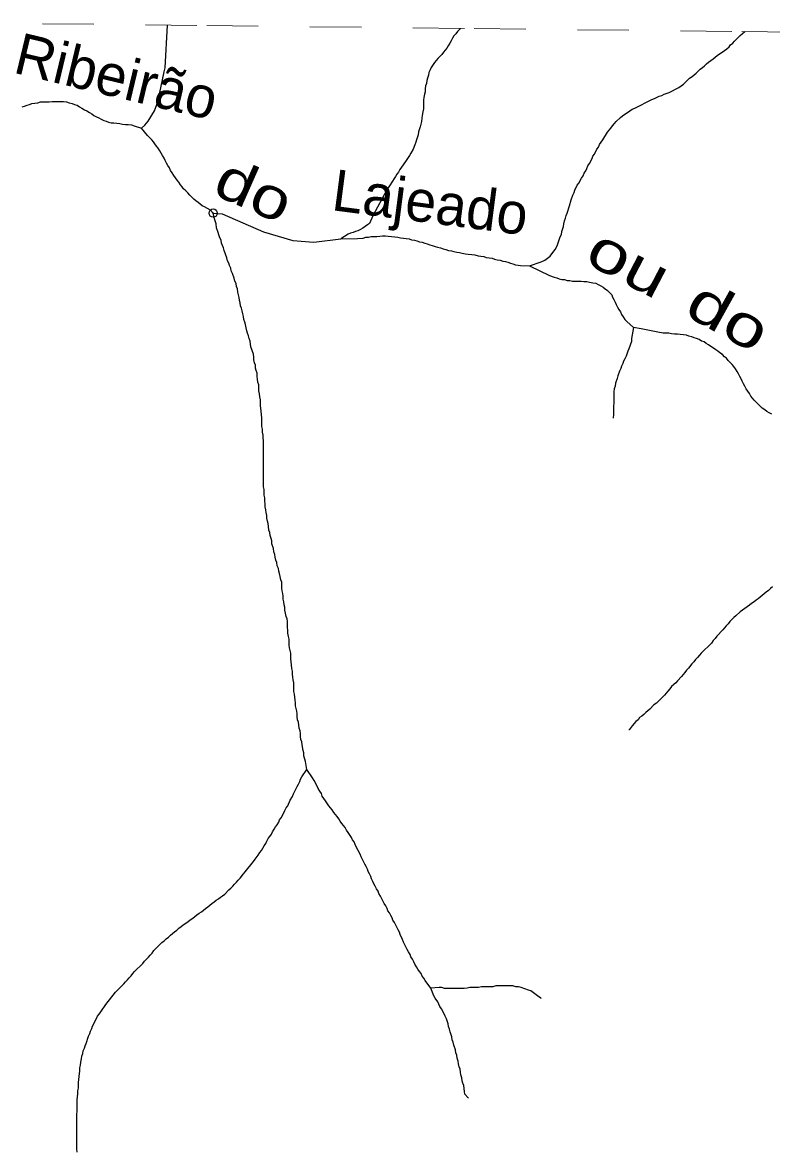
# Model space of a CAD drawing. Extents: x 652.3 to 678, y 7316.9 to 7344.9.
# Drawn here: x 658.975 to 660.428, y 7342.672 to 7344.858 of the extents above; entities that cross this region are included whole.
import ezdxf
from ezdxf.enums import TextEntityAlignment as Align

# ---------------------------------------------------------------- set-up
doc = ezdxf.new("R2010")
doc.units = 0
doc.header["$LTSCALE"] = 0.032
doc.header["$PDMODE"] = 32
doc.header["$PDSIZE"] = 0.016
doc.linetypes.add('SHORT_DASHED', pattern=[2.7, 1.5, -1.2])
doc.layers.add('53', color=7, linetype='SHORT_DASHED', lineweight=13)
doc.layers.add('7', color=7, linetype='Continuous', lineweight=25)
doc.layers.add('61', color=7, linetype='Continuous')

msp = doc.modelspace()

# ---------------------------------------------------------------- linework, layer by layer
at = {"layer": '53'}
msp.add_lwpolyline([(658.8136, 7344.858), (659.3327, 7344.8522), (659.8518, 7344.8464), (660.3709, 7344.8406), (660.89, 7344.8348), (661.4091, 7344.829), (661.9282, 7344.8231), (662.4473, 7344.8172), (662.9663, 7344.8113), (663.4854, 7344.8054), (664.0045, 7344.7995), (664.5236, 7344.7935), (665.0427, 7344.7876), (665.5618, 7344.7816), (666.0809, 7344.7756), (666.6, 7344.7695)], dxfattribs=at)
at = {"layer": '7'}
msp.add_line((660.3676, 7344.8329), (660.3771, 7344.8405), dxfattribs=at)
for points in [[(659.2313, 7344.6865), (659.2393, 7344.7096), (659.2417, 7344.7223), (659.2497, 7344.7621), (659.252, 7344.7701), (659.2562, 7344.8531)], [(659.8251, 7344.8467), (659.8194, 7344.8409), (659.8162, 7344.8361), (659.8122, 7344.8321), (659.8098, 7344.8274), (659.8066, 7344.8226), (659.8042, 7344.8178), (659.8011, 7344.813), (659.7987, 7344.8083), (659.7955, 7344.8043), (659.7923, 7344.8003), (659.7891, 7344.7963), (659.7812, 7344.7884), (659.7748, 7344.7804), (659.7684, 7344.7709), (659.7661, 7344.7661), (659.7637, 7344.7613), (659.7629, 7344.7557), (659.7613, 7344.7502), (659.7597, 7344.7454), (659.7589, 7344.7398), (659.7573, 7344.7351), (659.7565, 7344.7295), (659.7565, 7344.7239), (659.7549, 7344.7191), (659.7541, 7344.7128), (659.7533, 7344.7072), (659.7533, 7344.6905), (659.7517, 7344.6849), (659.7509, 7344.6778), (659.7501, 7344.6722), (659.7493, 7344.6658), (659.7478, 7344.6611), (659.747, 7344.6555), (659.7438, 7344.6459), (659.743, 7344.6404), (659.7398, 7344.6308), (659.7382, 7344.6261), (659.7366, 7344.6205), (659.7334, 7344.6125), (659.7287, 7344.6046), (659.7263, 7344.5998), (659.7199, 7344.5902), (659.7135, 7344.5823), (659.7104, 7344.5775), (659.7072, 7344.5727), (659.7048, 7344.568), (659.7016, 7344.564), (659.6992, 7344.5592), (659.696, 7344.5552), (659.6928, 7344.5505), (659.6817, 7344.5322)], [(659.9586, 7344.3858), (659.9817, 7344.3937), (659.9888, 7344.3969), (659.9992, 7344.4049), (660.0024, 7344.4096), (660.0087, 7344.4176), (660.0111, 7344.4224), (660.0135, 7344.4271), (660.0167, 7344.4367), (660.0183, 7344.4422), (660.0207, 7344.447), (660.0215, 7344.4526), (660.0247, 7344.4621), (660.0254, 7344.4677), (660.027, 7344.4733), (660.0286, 7344.4788), (660.0302, 7344.4836), (660.0318, 7344.4884), (660.0366, 7344.5027), (660.0398, 7344.5139), (660.043, 7344.5234), (660.0453, 7344.5282), (660.0469, 7344.533), (660.0517, 7344.5425), (660.0549, 7344.5465), (660.0597, 7344.556), (660.0628, 7344.5608), (660.0652, 7344.5656), (660.0684, 7344.5704), (660.07, 7344.5751), (660.0724, 7344.5799), (660.0756, 7344.5847), (660.0803, 7344.5942), (660.0819, 7344.599), (660.0851, 7344.603), (660.0899, 7344.6125), (660.0931, 7344.6165), (660.0947, 7344.6213), (660.0979, 7344.6261), (660.101, 7344.6308), (660.1106, 7344.6451), (660.117, 7344.6531), (660.1201, 7344.6579), (660.1241, 7344.6619), (660.1273, 7344.6658), (660.1353, 7344.6738), (660.1392, 7344.677), (660.144, 7344.6802), (660.1488, 7344.6833), (660.1536, 7344.6865), (660.1583, 7344.6897), (660.1631, 7344.6921), (660.1965, 7344.7088), (660.2013, 7344.7104), (660.2108, 7344.7152), (660.2156, 7344.7168), (660.2204, 7344.7191), (660.2299, 7344.7223), (660.249, 7344.7319), (660.253, 7344.7351), (660.2578, 7344.7382), (660.2697, 7344.7502), (660.2745, 7344.7534), (660.2785, 7344.7565), (660.2825, 7344.7597), (660.2904, 7344.7677), (660.2944, 7344.7709), (660.2984, 7344.7741), (660.3023, 7344.778), (660.3063, 7344.7812), (660.3111, 7344.7844), (660.3151, 7344.7876), (660.3191, 7344.7908), (660.323, 7344.7939), (660.3278, 7344.7971), (660.3326, 7344.8003), (660.3374, 7344.8035), (660.3421, 7344.8067), (660.3461, 7344.8107), (660.3493, 7344.8146), (660.3533, 7344.8178), (660.3565, 7344.8218), (660.3676, 7344.8329)], [(658.9743, 7344.6945), (658.9791, 7344.6961), (658.9839, 7344.6977), (658.9887, 7344.6993), (658.9934, 7344.7008), (658.999, 7344.7016), (659.0046, 7344.7024), (659.0101, 7344.704), (659.0157, 7344.704), (659.0213, 7344.704), (659.0269, 7344.704), (659.0324, 7344.7048), (659.038, 7344.7048), (659.0436, 7344.7048), (659.0491, 7344.7048), (659.0547, 7344.7048), (659.0603, 7344.704), (659.0658, 7344.7024), (659.0714, 7344.7008), (659.0762, 7344.6993), (659.081, 7344.6977), (659.0857, 7344.6945), (659.0905, 7344.6921), (659.0953, 7344.6889), (659.1001, 7344.6865), (659.1048, 7344.6833), (659.1096, 7344.681), (659.1136, 7344.6778), (659.1184, 7344.6754), (659.1231, 7344.673), (659.1279, 7344.6706), (659.1327, 7344.6682), (659.1375, 7344.6666), (659.1422, 7344.665), (659.147, 7344.6634), (659.1526, 7344.6634), (659.1581, 7344.6627), (659.1637, 7344.6619), (659.1693, 7344.6611), (659.1749, 7344.6603), (659.1804, 7344.6603), (659.1868, 7344.6595), (659.1916, 7344.6579), (659.2059, 7344.6531)], [(659.2059, 7344.6531), (659.2123, 7344.6587), (659.2186, 7344.6666), (659.2313, 7344.6865)], [(659.3117, 7344.5123), (659.3077, 7344.5155), (659.3038, 7344.5194), (659.2998, 7344.5234), (659.2958, 7344.5274), (659.2918, 7344.5314), (659.2878, 7344.5353), (659.2847, 7344.5393), (659.2815, 7344.5433), (659.2783, 7344.5481), (659.2751, 7344.5521), (659.2719, 7344.5568), (659.2687, 7344.5616), (659.2656, 7344.5664), (659.2624, 7344.5711), (659.26, 7344.5759), (659.2568, 7344.5807), (659.2544, 7344.5855), (659.252, 7344.5902), (659.2497, 7344.595), (659.2465, 7344.5998), (659.2441, 7344.6046), (659.2417, 7344.6093), (659.2385, 7344.6141), (659.2353, 7344.6181), (659.2321, 7344.6229), (659.229, 7344.6268), (659.2258, 7344.6308), (659.2178, 7344.6388), (659.2059, 7344.6531)], [(659.6817, 7344.5322), (659.6547, 7344.4828), (659.6547, 7344.4828), (659.6483, 7344.4685), (659.6443, 7344.4653), (659.6403, 7344.4621), (659.6356, 7344.459), (659.6308, 7344.4566), (659.626, 7344.4542), (659.6212, 7344.4526), (659.6165, 7344.451), (659.6117, 7344.4494), (659.6069, 7344.4478), (659.5931, 7344.4384)], [(659.3284, 7344.5003), (659.3236, 7344.5027), (659.3197, 7344.5059), (659.3157, 7344.5091), (659.3117, 7344.5123)], [(659.3451, 7344.4884), (659.3451, 7344.4884), (659.3396, 7344.494), (659.3284, 7344.5003)], [(659.4358, 7344.1319), (659.435, 7344.1375), (659.4335, 7344.1439), (659.4335, 7344.155), (659.4319, 7344.1606), (659.4311, 7344.1661), (659.4303, 7344.1717), (659.4303, 7344.1781), (659.4287, 7344.1829), (659.4271, 7344.1876), (659.4271, 7344.1932), (659.4255, 7344.198), (659.4239, 7344.2035), (659.4239, 7344.2091), (659.4231, 7344.2147), (659.4183, 7344.229), (659.4167, 7344.2401), (659.4152, 7344.2449), (659.4136, 7344.2505), (659.412, 7344.2553), (659.4104, 7344.26), (659.4088, 7344.2656), (659.408, 7344.272), (659.4064, 7344.2767), (659.4048, 7344.2823), (659.404, 7344.2879), (659.4024, 7344.2927), (659.4016, 7344.299), (659.4, 7344.3038), (659.3984, 7344.3086), (659.3976, 7344.3141), (659.3961, 7344.3189), (659.3953, 7344.3245), (659.3945, 7344.3301), (659.3929, 7344.3348), (659.3921, 7344.3412), (659.3905, 7344.346), (659.3897, 7344.3515), (659.3873, 7344.3563), (659.3857, 7344.3619), (659.3825, 7344.3714), (659.3801, 7344.3762), (659.3793, 7344.3818), (659.377, 7344.3866), (659.3754, 7344.3913), (659.373, 7344.3961), (659.3714, 7344.4017), (659.3666, 7344.416), (659.365, 7344.4208), (659.3634, 7344.4255), (659.361, 7344.4303), (659.3603, 7344.4359), (659.3579, 7344.4407), (659.3563, 7344.4462), (659.3547, 7344.451), (659.3515, 7344.4598), (659.3507, 7344.4677), (659.3475, 7344.4773), (659.3451, 7344.4884)], [(659.3451, 7344.4884), (659.3626, 7344.4868), (659.443, 7344.4518), (659.4995, 7344.4351), (659.5401, 7344.4319), (659.5931, 7344.4384)], [(659.5931, 7344.4384), (659.6252, 7344.4391), (659.6364, 7344.4399), (659.6411, 7344.4415), (659.6467, 7344.4415), (659.6515, 7344.443), (659.657, 7344.443), (659.6626, 7344.443), (659.6682, 7344.4438), (659.6738, 7344.4446), (659.6793, 7344.4446), (659.6849, 7344.4438), (659.6913, 7344.443), (659.6976, 7344.4422), (659.7032, 7344.4415), (659.7088, 7344.4407), (659.7143, 7344.4399), (659.7199, 7344.4391), (659.7255, 7344.4383), (659.7302, 7344.4367), (659.7358, 7344.4359), (659.7406, 7344.4343), (659.7454, 7344.4327), (659.7509, 7344.4319), (659.7557, 7344.4303), (659.7605, 7344.4287), (659.7653, 7344.4271), (659.77, 7344.4255), (659.7756, 7344.4239), (659.7804, 7344.4224), (659.7859, 7344.4208), (659.7915, 7344.4192), (659.7963, 7344.4176), (659.8019, 7344.416), (659.8074, 7344.4152), (659.8122, 7344.4136), (659.8178, 7344.4128), (659.8233, 7344.412), (659.8281, 7344.4104), (659.8345, 7344.4096), (659.8401, 7344.4088), (659.8472, 7344.408), (659.8528, 7344.4072), (659.8591, 7344.4056), (659.8647, 7344.4049), (659.8703, 7344.4041), (659.8751, 7344.4025), (659.8806, 7344.4017), (659.8862, 7344.4009), (659.891, 7344.3993), (659.8965, 7344.3977), (659.9021, 7344.3969), (659.9069, 7344.3953), (659.9125, 7344.3945)], [(659.9125, 7344.3945), (659.9172, 7344.3929), (659.922, 7344.3913), (659.9268, 7344.3897), (659.9316, 7344.3881), (659.9371, 7344.3873), (659.9413, 7344.3868)], [(659.9413, 7344.3868), (659.9586, 7344.3858), (659.9586, 7344.3858)], [(659.9586, 7344.3858), (659.9976, 7344.3675), (660.0071, 7344.3643), (660.0119, 7344.3627), (660.0167, 7344.3611), (660.0215, 7344.3595), (660.027, 7344.3595), (660.0318, 7344.3579), (660.0374, 7344.3579), (660.0422, 7344.3563), (660.0477, 7344.3563), (660.0533, 7344.3563), (660.0589, 7344.3563), (660.0644, 7344.3555), (660.07, 7344.3555), (660.0756, 7344.3547), (660.0819, 7344.3531), (660.0875, 7344.3523), (660.0923, 7344.3499), (660.0971, 7344.3476), (660.1018, 7344.3444), (660.1058, 7344.3412), (660.1106, 7344.338), (660.1146, 7344.334), (660.1185, 7344.3301), (660.1201, 7344.3253), (660.1225, 7344.3205), (660.1249, 7344.3157), (660.1273, 7344.311), (660.1297, 7344.3062), (660.1321, 7344.3014), (660.1353, 7344.2966), (660.1376, 7344.2919), (660.1408, 7344.2871), (660.144, 7344.2823), (660.148, 7344.2783), (660.1607, 7344.2664)], [(660.1607, 7344.2664), (660.1583, 7344.2521), (660.1567, 7344.2449), (660.1567, 7344.2393), (660.1543, 7344.2322), (660.152, 7344.225), (660.1496, 7344.2203), (660.1464, 7344.2107), (660.144, 7344.2059), (660.1416, 7344.2012), (660.14, 7344.1964), (660.1376, 7344.1916), (660.136, 7344.1868), (660.1337, 7344.1821), (660.1305, 7344.1725), (660.1289, 7344.1677), (660.1257, 7344.1582), (660.1249, 7344.1526), (660.1233, 7344.1478), (660.1225, 7344.1423), (660.1225, 7344.1367), (660.1217, 7344.0977), (660.1216, 7344.0914), (660.1216, 7344.0906)], [(660.1758, 7344.2636), (660.1607, 7344.2664), (660.1607, 7344.2664)], [(660.4289, 7344.0985), (660.4241, 7344.1009), (660.4193, 7344.1033), (660.4153, 7344.1065), (660.4106, 7344.1097), (660.4066, 7344.1136), (660.4026, 7344.1176), (660.3986, 7344.1216), (660.3946, 7344.1256), (660.3915, 7344.1295), (660.3883, 7344.1335), (660.3859, 7344.1383), (660.3827, 7344.1431), (660.3795, 7344.1478), (660.3771, 7344.1526), (660.374, 7344.1574), (660.3716, 7344.1622), (660.37, 7344.1669), (660.3668, 7344.1717), (660.3644, 7344.1765), (660.362, 7344.1813), (660.3588, 7344.186), (660.3557, 7344.1908), (660.3525, 7344.1948), (660.3485, 7344.1988), (660.3445, 7344.2027), (660.3413, 7344.2067), (660.3374, 7344.2099), (660.3334, 7344.2139), (660.3286, 7344.2171), (660.3246, 7344.2203), (660.3206, 7344.2234), (660.3159, 7344.2266), (660.3111, 7344.2298), (660.3063, 7344.233), (660.3016, 7344.2354), (660.2976, 7344.2386), (660.2928, 7344.2401), (660.288, 7344.2433), (660.2832, 7344.2449), (660.2785, 7344.2465), (660.2737, 7344.2481), (660.2681, 7344.2497), (660.2634, 7344.2513), (660.2578, 7344.2521), (660.2514, 7344.2529), (660.2459, 7344.2537), (660.2403, 7344.2537), (660.2347, 7344.2545), (660.2291, 7344.2553), (660.2236, 7344.2553), (660.218, 7344.2553), (660.2077, 7344.2576), (660.1758, 7344.2636)], [(659.5266, 7343.4094), (659.5242, 7343.4246), (659.521, 7343.4357), (659.521, 7343.4413), (659.5194, 7343.446), (659.5178, 7343.4572), (659.517, 7343.4628), (659.5154, 7343.4675), (659.5146, 7343.4731), (659.5146, 7343.4787), (659.5138, 7343.4842), (659.5122, 7343.489), (659.5114, 7343.4954), (659.5106, 7343.5009), (659.509, 7343.5057), (659.5082, 7343.5113), (659.5082, 7343.5169), (659.5075, 7343.5224), (659.5059, 7343.5272), (659.5051, 7343.5328), (659.5051, 7343.5383), (659.5043, 7343.5439), (659.5035, 7343.5495), (659.5027, 7343.5551), (659.5019, 7343.5606), (659.5019, 7343.5773), (659.5003, 7343.5829), (659.4995, 7343.5885), (659.4987, 7343.594), (659.4987, 7343.5996), (659.4979, 7343.6052), (659.4971, 7343.6123), (659.4963, 7343.6179), (659.4955, 7343.6235), (659.4955, 7343.6346), (659.4947, 7343.6402), (659.4931, 7343.645), (659.4923, 7343.6505), (659.4923, 7343.6617), (659.4915, 7343.6672), (659.4899, 7343.6736), (659.4899, 7343.6792), (659.4892, 7343.6848), (659.4892, 7343.6959), (659.4884, 7343.7015), (659.4868, 7343.7062), (659.4852, 7343.7126), (659.4844, 7343.7182), (659.4844, 7343.7237), (659.4828, 7343.7285), (659.482, 7343.7341), (659.4812, 7343.7397), (659.4812, 7343.7452), (659.4804, 7343.7508), (659.4788, 7343.7556), (659.478, 7343.7611), (659.478, 7343.7723), (659.4764, 7343.7771), (659.4748, 7343.7834), (659.474, 7343.789), (659.4724, 7343.7938), (659.4716, 7343.7993), (659.4693, 7343.8041), (659.4685, 7343.8105), (659.4669, 7343.8152), (659.4653, 7343.8208), (659.4645, 7343.8264), (659.4629, 7343.8312), (659.4621, 7343.8375), (659.4589, 7343.8471), (659.4589, 7343.8526), (659.4573, 7343.8574), (659.4557, 7343.863), (659.4549, 7343.8686), (659.4533, 7343.8733), (659.4526, 7343.8805), (659.4518, 7343.8861), (659.4502, 7343.8908), (659.4494, 7343.8964), (659.4494, 7343.902), (659.4478, 7343.9075), (659.447, 7343.9131), (659.4462, 7343.9187), (659.4462, 7343.9243), (659.4454, 7343.9298), (659.4454, 7343.9362), (659.4438, 7343.941), (659.4438, 7343.9521), (659.443, 7343.9577), (659.443, 7344.0468), (659.4422, 7344.0524), (659.4422, 7344.0579), (659.4406, 7344.0635), (659.4406, 7344.0691), (659.4398, 7344.0746), (659.4398, 7344.0913), (659.439, 7344.0969), (659.4382, 7344.1041), (659.4366, 7344.1152), (659.4366, 7344.1264), (659.4358, 7344.1319)], [(660.4305, 7343.7635), (660.4265, 7343.7603), (660.4225, 7343.7564), (660.4185, 7343.7532), (660.4145, 7343.75), (660.4106, 7343.7468), (660.4066, 7343.7436), (660.4026, 7343.7405), (660.3986, 7343.7373), (660.3946, 7343.7341), (660.3899, 7343.7309), (660.3859, 7343.7277), (660.3811, 7343.7245), (660.3771, 7343.7214), (660.3724, 7343.7182), (660.3676, 7343.715), (660.3596, 7343.707), (660.3557, 7343.7038), (660.3477, 7343.6959), (660.3445, 7343.6919), (660.3405, 7343.6879), (660.3374, 7343.684), (660.3342, 7343.68), (660.3222, 7343.668), (660.3191, 7343.6633), (660.3151, 7343.6593), (660.3119, 7343.6545), (660.292, 7343.6346), (660.2888, 7343.6306), (660.2848, 7343.6267), (660.2809, 7343.6227), (660.2777, 7343.6179), (660.2737, 7343.6139), (660.2673, 7343.606), (660.2634, 7343.602), (660.2602, 7343.5972), (660.2538, 7343.5893), (660.2459, 7343.5813), (660.2427, 7343.5773), (660.2387, 7343.5742), (660.2347, 7343.5702), (660.2315, 7343.5654), (660.2276, 7343.5614), (660.2212, 7343.5535), (660.2093, 7343.5415), (660.2053, 7343.5376), (660.2005, 7343.5344), (660.1925, 7343.5264), (660.1886, 7343.5232), (660.1846, 7343.52), (660.1806, 7343.5161), (660.1766, 7343.5129), (660.1726, 7343.5097), (660.1695, 7343.5057), (660.1655, 7343.5025), (660.1583, 7343.4938), (660.1523, 7343.4864), (660.152, 7343.4861)], [(659.2194, 7343.045), (659.2226, 7343.049), (659.2266, 7343.053), (659.2298, 7343.0578), (659.2457, 7343.0737), (659.2497, 7343.0768), (659.2536, 7343.0808), (659.2584, 7343.084), (659.2624, 7343.088), (659.2664, 7343.0912), (659.2703, 7343.0944), (659.2743, 7343.0975), (659.2783, 7343.1015), (659.2831, 7343.1047), (659.287, 7343.1079), (659.2918, 7343.1111), (659.2966, 7343.1142), (659.3006, 7343.1174), (659.3053, 7343.1206), (659.3093, 7343.1238), (659.3133, 7343.127), (659.3181, 7343.1302), (659.3221, 7343.1333), (659.326, 7343.1365), (659.33, 7343.1397), (659.3348, 7343.1429), (659.3388, 7343.1461), (659.3427, 7343.1493), (659.3467, 7343.1524), (659.3507, 7343.1556), (659.3555, 7343.158), (659.3595, 7343.1612), (659.3634, 7343.1644), (659.3674, 7343.1676), (659.3754, 7343.1755), (659.3793, 7343.1787), (659.3833, 7343.1827), (659.3865, 7343.1867), (659.3905, 7343.1906), (659.3937, 7343.1946), (659.3976, 7343.1986), (659.404, 7343.2065), (659.4072, 7343.2105), (659.4231, 7343.2304), (659.4263, 7343.2352), (659.4327, 7343.2431), (659.4358, 7343.2479), (659.439, 7343.2519), (659.4438, 7343.2614), (659.447, 7343.2654), (659.4494, 7343.2702), (659.4518, 7343.275), (659.4549, 7343.279), (659.4581, 7343.2837), (659.4605, 7343.2885), (659.4637, 7343.2933), (659.4661, 7343.298), (659.4693, 7343.302), (659.4724, 7343.3068), (659.474, 7343.3116), (659.4772, 7343.3156), (659.482, 7343.3251), (659.4844, 7343.3299), (659.4868, 7343.3347), (659.4899, 7343.3386), (659.4947, 7343.3498), (659.4987, 7343.3569), (659.5011, 7343.3617), (659.5082, 7343.376), (659.5106, 7343.3808), (659.513, 7343.3856), (659.5146, 7343.3903), (659.517, 7343.3951), (659.5266, 7343.4094)], [(659.7676, 7342.9853), (659.7565, 7342.9997), (659.7541, 7343.0044), (659.7509, 7343.0084), (659.7485, 7343.0132), (659.7454, 7343.0172), (659.7422, 7343.0219), (659.7398, 7343.0267), (659.7366, 7343.0315), (659.7342, 7343.0363), (659.7318, 7343.041), (659.7287, 7343.0458), (659.7271, 7343.0506), (659.7239, 7343.0554), (659.7215, 7343.0601), (659.7143, 7343.0745), (659.7127, 7343.0792), (659.708, 7343.0888), (659.7064, 7343.0936), (659.704, 7343.0983), (659.6968, 7343.1127), (659.6936, 7343.1166), (659.6921, 7343.1214), (659.6897, 7343.1262), (659.6873, 7343.131), (659.6841, 7343.1349), (659.6825, 7343.1397), (659.6801, 7343.1445), (659.6769, 7343.1493), (659.6698, 7343.1636), (659.6666, 7343.1684), (659.665, 7343.1731), (659.6618, 7343.1779), (659.6594, 7343.1827), (659.657, 7343.1874), (659.6547, 7343.1922), (659.6523, 7343.197), (659.6507, 7343.2018), (659.6483, 7343.2065), (659.6459, 7343.2113), (659.6443, 7343.2161), (659.6419, 7343.2209), (659.6395, 7343.2256), (659.6324, 7343.24), (659.63, 7343.2447), (659.6228, 7343.2591), (659.6204, 7343.2638), (659.6189, 7343.2686), (659.6157, 7343.2726), (659.6133, 7343.2774), (659.6069, 7343.2869), (659.6037, 7343.2917), (659.6013, 7343.2965), (659.595, 7343.3044), (659.5918, 7343.3092), (659.5886, 7343.3132), (659.5854, 7343.3179), (659.5791, 7343.3259), (659.5759, 7343.3307), (659.5695, 7343.3386), (659.5632, 7343.3482), (659.56, 7343.353), (659.5568, 7343.3577), (659.5552, 7343.3625), (659.552, 7343.3673), (659.5488, 7343.372), (659.5449, 7343.3808), (659.5409, 7343.388), (659.5377, 7343.3927), (659.5266, 7343.4094)], [(659.081, 7342.6671), (659.0802, 7342.6734), (659.0802, 7342.7403), (659.081, 7342.7458), (659.081, 7342.7681), (659.0818, 7342.7745), (659.0826, 7342.7801), (659.0826, 7342.7856), (659.0834, 7342.7912), (659.0834, 7342.8023), (659.0841, 7342.8079), (659.0849, 7342.8135), (659.0865, 7342.8246), (659.0865, 7342.8302), (659.0873, 7342.8358), (659.0881, 7342.8413), (659.0897, 7342.8477), (659.0905, 7342.8533), (659.0921, 7342.858), (659.0929, 7342.8636), (659.0953, 7342.8684), (659.0969, 7342.8732), (659.0985, 7342.8779), (659.1032, 7342.8922), (659.1056, 7342.897), (659.1072, 7342.9018), (659.1096, 7342.9066), (659.1112, 7342.9113), (659.1136, 7342.9161), (659.1207, 7342.9304), (659.1239, 7342.9344), (659.1271, 7342.9392), (659.1367, 7342.9535), (659.1558, 7342.9774), (659.1597, 7342.9814), (659.1717, 7342.9933), (659.1749, 7342.9973), (659.1788, 7343.0013), (659.182, 7343.0052), (659.186, 7343.0092), (659.1892, 7343.0132), (659.1924, 7343.0172), (659.2083, 7343.0331), (659.2115, 7343.0371), (659.2154, 7343.041), (659.2194, 7343.045)], [(659.9815, 7342.965), (659.9809, 7342.9655), (659.9745, 7342.9702), (659.9618, 7342.9798), (659.957, 7342.9814), (659.9427, 7342.9861), (659.9379, 7342.9877), (659.9324, 7342.9877), (659.9268, 7342.9893), (659.8934, 7342.9893), (659.8878, 7342.9877), (659.8655, 7342.9877), (659.8599, 7342.9861), (659.8432, 7342.9861), (659.8377, 7342.9853), (659.8321, 7342.9845), (659.8265, 7342.9845), (659.8178, 7342.9845), (659.8106, 7342.9845), (659.7939, 7342.9845), (659.7891, 7342.9861), (659.7836, 7342.9861), (659.7676, 7342.9853)], [(659.8403, 7342.7718), (659.8401, 7342.7721), (659.8337, 7342.7793), (659.8329, 7342.7848), (659.8321, 7342.7904), (659.8313, 7342.796), (659.8297, 7342.8007), (659.8281, 7342.8055), (659.8273, 7342.8111), (659.8257, 7342.8167), (659.8249, 7342.8222), (659.8241, 7342.8278), (659.8225, 7342.8326), (659.821, 7342.8381), (659.8202, 7342.8437), (659.8186, 7342.8493), (659.8178, 7342.8549), (659.8162, 7342.8596), (659.8154, 7342.8652), (659.8122, 7342.8747), (659.8106, 7342.8803), (659.809, 7342.8851), (659.8082, 7342.8907), (659.805, 7342.9002), (659.8034, 7342.9058), (659.8019, 7342.9105), (659.8011, 7342.9161), (659.7979, 7342.9257), (659.7955, 7342.9304), (659.7931, 7342.9352), (659.7883, 7342.9448), (659.7851, 7342.9495), (659.7812, 7342.9583), (659.7756, 7342.9655), (659.7732, 7342.9702), (659.7676, 7342.9853)]]:
    msp.add_lwpolyline(points, dxfattribs=at)
msp.add_point((659.3451, 7344.4884), dxfattribs=at)

# ---------------------------------------------------------------- texts
at = {"layer": '61'}
for s, rotation, p in [('Ribeirão', 346.511, (659.1483, 7344.7148)), ('Lajeado', 352.577, (659.7615, 7344.4698))]:
    msp.add_text(s, height=0.08, rotation=rotation, dxfattribs=at).set_placement(p, align=Align.CENTER)
for s, rotation, width, p in [('do', 336.069, 1.25, (659.4085, 7344.4965)), ('ou', 332.442, 1.35, (660.1332, 7344.3569)), ('do', 330.918, 1.35, (660.326, 7344.2539))]:
    msp.add_text(s, height=0.08, rotation=rotation, dxfattribs=dict(at, width=width)).set_placement(p, align=Align.CENTER)

doc.saveas('drawing.dxf')
